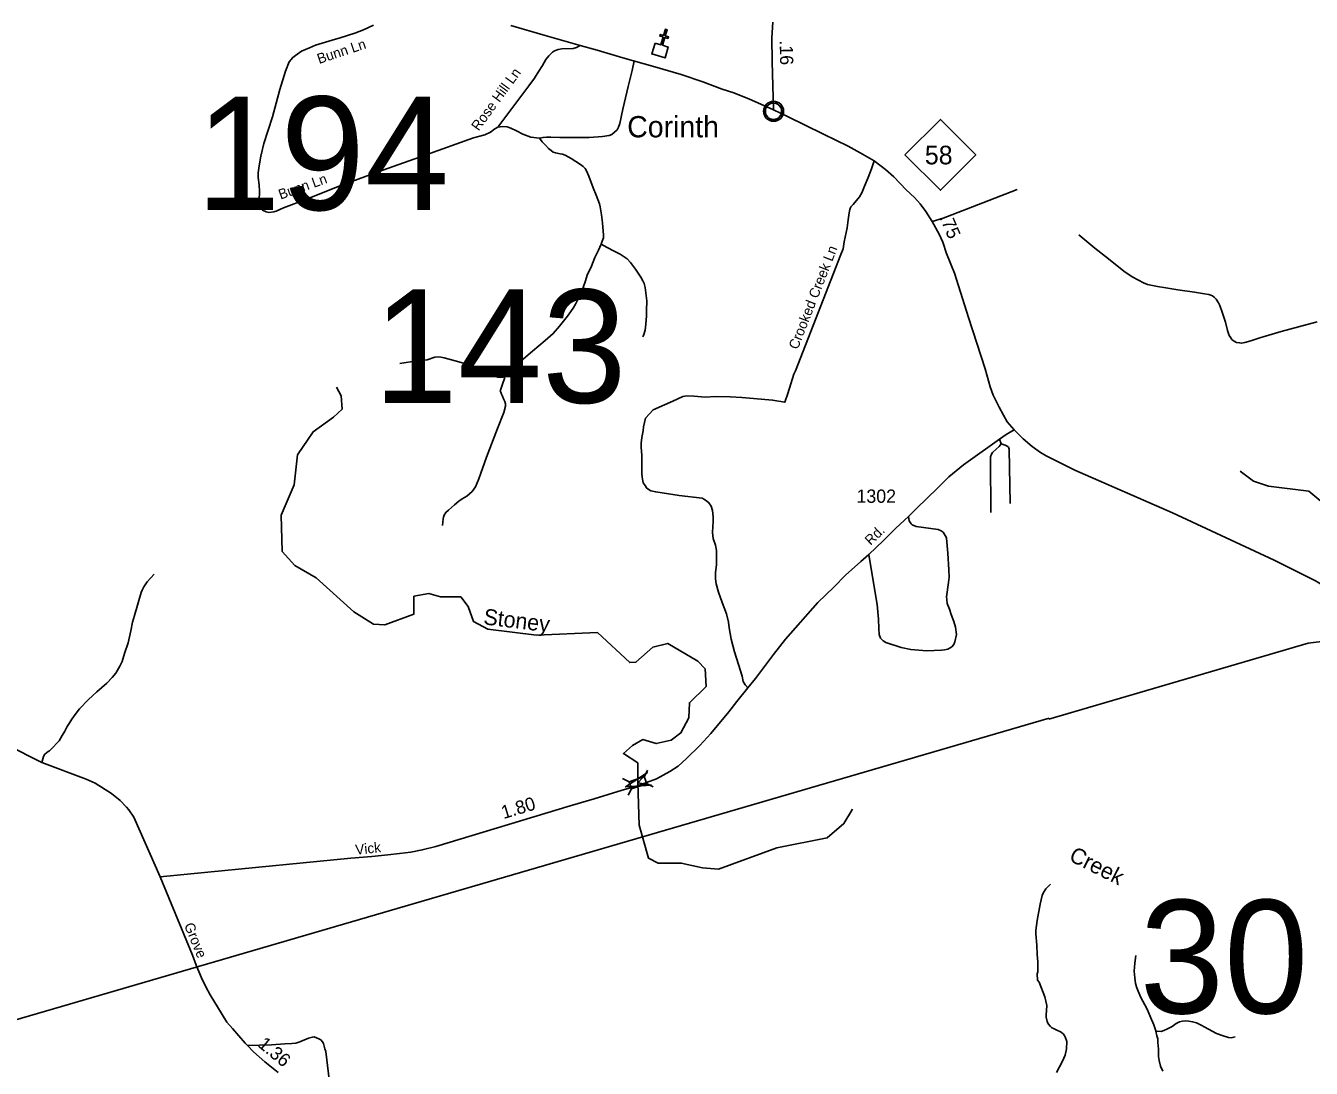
# Model space of a CAD drawing. Extents: x 2220236 to 2384410, y 720751 to 894131.
# Drawn here: x 2286305 to 2298391, y 812774 to 822579 of the extents above; entities that cross this region are included whole.
import ezdxf

# ---------------------------------------------------------------- set-up
doc = ezdxf.new("R2010")
doc.units = 0
doc.layers.add('Default', color=7, linetype='Continuous')

msp = doc.modelspace()

# ---------------------------------------------------------------- linework, layer by layer
at = {"layer": 'Default'}
for p, q in [((2295459, 818690), (2295476, 818648)), ((2292121, 815517), (2292151, 815578)), ((2291915, 815500), (2291977, 815469)), ((2292142, 815451), (2292204, 815420)), ((2291969, 815341), (2291999, 815402))]:
    msp.add_line(p, q, dxfattribs=at)
for points in [[(2290743, 821625), (2290716, 821608), (2290674, 821578), (2290621, 821552), (2290516, 821524), (2290061, 821362), (2289608, 821200), (2289253, 821070), (2288943, 820948), (2288728, 820866), (2288658, 820836), (2288636, 820828), (2288592, 820821), (2288564, 820827), (2288530, 820843), (2288504, 820874), (2288497, 820902), (2288499, 820935), (2288503, 821019), (2288499, 821083), (2288490, 821151), (2288490, 821195), (2288499, 821262), (2288515, 821353), (2288542, 821470), (2288624, 821721), (2288695, 821978), (2288747, 822150), (2288781, 822240), (2288816, 822281), (2288841, 822300), (2288899, 822341), (2288972, 822372), (2289028, 822397), (2289093, 822415), (2289185, 822443), (2289262, 822466), (2289330, 822488), (2289399, 822509), (2289480, 822539), (2289576, 822583)], [(2293334, 821787), (2293215, 821841), (2293109, 821889), (2292961, 821947), (2292851, 821983), (2292670, 822050), (2292468, 822119), (2292219, 822193), (2291917, 822278), (2291678, 822349), (2291517, 822392), (2291187, 822487), (2290866, 822580)], [(2293328, 822612), (2293319, 822465), (2293323, 822241), (2293334, 821787)], [(2295924, 816056), (2298361, 816772), (2303103, 817355), (2310904, 819186), (2317962, 822463)], [(2291517, 822392), (2291482, 822374), (2291452, 822365), (2291346, 822362), (2291310, 822354), (2291277, 822342), (2291257, 822330), (2291223, 822297), (2291196, 822261), (2291162, 822204), (2291124, 822141), (2291089, 822086), (2291034, 822013), (2290743, 821625)], [(2292026, 822249), (2292005, 822157), (2291968, 822008), (2291919, 821794), (2291889, 821660), (2291878, 821625), (2291864, 821600), (2291841, 821578), (2291815, 821555), (2291789, 821546), (2291727, 821537), (2291601, 821528), (2291480, 821527), (2291327, 821527), (2291243, 821530), (2291201, 821532), (2291169, 821528), (2291136, 821521)], [(2295597, 818778), (2295533, 818855), (2295496, 818915), (2295455, 818992), (2295400, 819103), (2295373, 819182), (2295324, 819353), (2295167, 819836), (2295038, 820253), (2294962, 820437), (2294926, 820543), (2294893, 820618), (2294828, 820738), (2294767, 820831), (2294715, 820905), (2294662, 820962), (2294583, 821035), (2294467, 821159), (2294389, 821226), (2294280, 821309), (2294150, 821384), (2294037, 821446), (2293804, 821560), (2293467, 821725), (2293334, 821787)], [(2291136, 821521), (2291055, 821532), (2290979, 821558), (2290920, 821590), (2290867, 821614), (2290832, 821627), (2290788, 821630), (2290743, 821625)], [(2291136, 821521), (2291159, 821488), (2291191, 821455), (2291221, 821423), (2291244, 821405), (2291263, 821391), (2291284, 821383), (2291330, 821374), (2291352, 821370), (2291375, 821361), (2291433, 821330), (2291519, 821275), (2291546, 821254), (2291563, 821235), (2291577, 821214), (2291598, 821165), (2291639, 821054), (2291667, 820985), (2291698, 820905), (2291705, 820876), (2291718, 820799), (2291726, 820725), (2291733, 820646), (2291737, 820611), (2291737, 820583), (2291725, 820553), (2291714, 820523)], [(2292131, 818887), (2292205, 818966), (2292311, 819013), (2292387, 819047), (2292481, 819093), (2292521, 819097), (2292586, 819095), (2292697, 819085), (2292786, 819093), (2292928, 819089), (2293037, 819081), (2293218, 819066), (2293326, 819058), (2293440, 819037), (2293469, 819119), (2293527, 819302), (2293541, 819334), (2293969, 820426), (2293990, 820480), (2294000, 820546), (2294027, 820678), (2294038, 820752), (2294046, 820820), (2294051, 820852), (2294061, 820874), (2294083, 820897), (2294142, 820969), (2294164, 821007), (2294191, 821070), (2294225, 821152), (2294256, 821234), (2294280, 821309)], [(2295625, 821038), (2295149, 820855), (2294930, 820770), (2294828, 820738)], [(2291714, 820523), (2291690, 820468), (2291656, 820399), (2291623, 820318), (2291584, 820232), (2291568, 820180), (2291544, 820116), (2291509, 820030), (2291475, 819960), (2291453, 819921), (2291398, 819846), (2291324, 819753), (2291265, 819684), (2291187, 819619), (2291068, 819519), (2290920, 819389), (2290838, 819313), (2290810, 819285)], [(2291714, 820523), (2291772, 820492), (2291837, 820458), (2291892, 820430), (2291930, 820406), (2291958, 820386), (2291992, 820353), (2292037, 820290), (2292088, 820214), (2292107, 820181), (2292120, 820156), (2292129, 820116), (2292136, 820068), (2292143, 819992), (2292141, 819901), (2292141, 819850), (2292136, 819773), (2292127, 819716), (2292115, 819674), (2292107, 819654)], [(2298447, 819795), (2298270, 819747), (2298108, 819702), (2297908, 819643), (2297822, 819615), (2297766, 819599), (2297736, 819592), (2297718, 819595), (2297687, 819601), (2297659, 819615), (2297645, 819629), (2297634, 819645), (2297620, 819667), (2297604, 819711), (2297584, 819790), (2297552, 819884), (2297531, 819947), (2297520, 819974), (2297496, 820008), (2297479, 820025), (2297462, 820037), (2297447, 820046), (2297428, 820050), (2297386, 820058), (2297292, 820072), (2297136, 820095), (2297024, 820113), (2296946, 820127), (2296851, 820146), (2296813, 820161), (2296766, 820185), (2296708, 820216), (2296629, 820270), (2296484, 820385), (2296356, 820486), (2296207, 820612)], [(2290810, 819285), (2290789, 819275), (2290769, 819271), (2290743, 819273), (2290712, 819284), (2290680, 819301), (2290625, 819338), (2290597, 819356), (2290515, 819378), (2290378, 819417), (2290239, 819456), (2290208, 819461), (2290184, 819466), (2290152, 819461), (2290079, 819438), (2289982, 819426), (2289822, 819401)], [(2290224, 817879), (2290229, 817940), (2290231, 817956), (2290238, 817975), (2290255, 818001), (2290278, 818024), (2290335, 818074), (2290377, 818109), (2290408, 818130), (2290451, 818155), (2290501, 818198), (2290533, 818241), (2290566, 818316), (2290637, 818520), (2290740, 818791), (2290800, 818942), (2290814, 819000), (2290816, 819023), (2290810, 819044), (2290798, 819069), (2290786, 819095), (2290777, 819115), (2290770, 819132), (2290766, 819144), (2290770, 819161), (2290788, 819208), (2290805, 819260), (2290810, 819285)], [(2294079, 815212), (2293997, 815076), (2293840, 814942), (2293366, 814847), (2292818, 814648), (2292668, 814658), (2292468, 814704), (2292251, 814702), (2292159, 814750), (2292073, 815060), (2292061, 815459), (2292061, 815646), (2291924, 815733), (2292008, 815809), (2292107, 815866), (2292232, 815828), (2292374, 815861), (2292464, 815928), (2292538, 816071), (2292545, 816211), (2292702, 816366), (2292692, 816530), (2292625, 816603), (2292340, 816770), (2292199, 816734), (2292042, 816593), (2291984, 816590), (2291681, 816872), (2291107, 816848), (2290648, 816903), (2290514, 816975), (2290463, 817117), (2290395, 817207), (2290204, 817208), (2290095, 817240), (2289954, 817213), (2289955, 817046), (2289682, 816943), (2289573, 816952), (2289389, 817067), (2289036, 817386), (2288835, 817502), (2288717, 817635), (2288706, 817977), (2288828, 818260), (2288859, 818544), (2289006, 818761), (2289197, 818898), (2289279, 818972), (2289270, 819097), (2289227, 819180)], [(2292131, 818887), (2292113, 818808), (2292111, 818768), (2292098, 818705), (2292091, 818653), (2292091, 818611), (2292098, 818539), (2292098, 818438), (2292098, 818362), (2292104, 818313), (2292111, 818281), (2292129, 818254), (2292142, 818232), (2292165, 818214), (2292183, 818205), (2292228, 818194), (2292447, 818160), (2292665, 818135), (2292687, 818122), (2292707, 818109), (2292727, 818093), (2292749, 818062), (2292760, 818020), (2292769, 817959), (2292769, 817912), (2292764, 817869), (2292762, 817813), (2292769, 817755), (2292789, 817694), (2292798, 817643), (2292798, 817585), (2292798, 817513), (2292791, 817434), (2292789, 817378), (2292796, 817331), (2292818, 817253), (2292852, 817156), (2292892, 817049), (2292912, 816970), (2292919, 816916), (2292937, 816811), (2292968, 816690), (2293007, 816571), (2293040, 816461), (2293049, 816412), (2293069, 816380), (2293094, 816351)], [(2292047, 815427), (2292234, 815496), (2292361, 815565), (2292439, 815616), (2292518, 815686), (2292643, 815809), (2292745, 815922), (2292914, 816126), (2292989, 816223), (2293094, 816351), (2293166, 816440), (2293336, 816666), (2293447, 816809), (2293753, 817155), (2293902, 817299), (2294011, 817413), (2294157, 817539), (2294231, 817606), (2294368, 817739), (2294484, 817853), (2294604, 817964), (2294680, 818040), (2294877, 818231), (2294982, 818336), (2295121, 818449), (2295459, 818690), (2295523, 818734), (2295597, 818778)], [(2301401, 814818), (2301301, 814905), (2301262, 814938), (2301253, 814947), (2301230, 814966), (2300120, 815935), (2299942, 816081), (2299625, 816372), (2299490, 816496), (2298773, 817120), (2298685, 817189), (2298648, 817213), (2298594, 817254), (2298531, 817298), (2298431, 817359), (2298043, 817552), (2297085, 817997), (2296167, 818400), (2295899, 818535), (2295845, 818564), (2295767, 818621), (2295682, 818693), (2295597, 818778)], [(2295476, 818648), (2295458, 818622), (2295428, 818595), (2295393, 818564), (2295384, 818549), (2295376, 818523), (2295375, 818496), (2295379, 818000)], [(2295476, 818648), (2295513, 818633), (2295537, 818623), (2295544, 818616), (2295549, 818596), (2295561, 818087)], [(2298518, 818077), (2298367, 818200), (2297989, 818250), (2297847, 818295), (2297721, 818390)], [(2294231, 817606), (2294269, 817376), (2294309, 817135), (2294321, 816997), (2294324, 816909), (2294328, 816855), (2294342, 816819), (2294367, 816793), (2294391, 816777), (2294535, 816731), (2294627, 816712), (2294777, 816699), (2294915, 816706), (2294941, 816709), (2294973, 816715), (2294995, 816729), (2295011, 816737), (2295031, 816759), (2295040, 816784), (2295054, 816852), (2295047, 816922), (2295029, 816977), (2295004, 817043), (2294990, 817093), (2294969, 817145), (2294963, 817183), (2294962, 817207), (2294981, 817341), (2294985, 817393), (2294982, 817463), (2294973, 817617), (2294961, 817758), (2294957, 817770), (2294930, 817817), (2294911, 817828), (2294882, 817840), (2294676, 817870), (2294638, 817885), (2294628, 817895), (2294611, 817921), (2294604, 817964)], [(2286457, 815649), (2286471, 815705), (2286486, 815727), (2286516, 815754), (2286527, 815758), (2286565, 815797), (2286593, 815829), (2286619, 815855), (2286647, 815905), (2286672, 815943), (2286694, 815989), (2286713, 816018), (2286737, 816058), (2286779, 816114), (2286810, 816153), (2286895, 816241), (2286973, 816314), (2287066, 816395), (2287119, 816449), (2287151, 816490), (2287190, 816556), (2287212, 816600), (2287235, 816676), (2287267, 816775), (2287292, 816888), (2287310, 816971), (2287326, 817031), (2287390, 817247), (2287401, 817270), (2287415, 817302), (2287447, 817348), (2287512, 817422)], [(2273012, 804992), (2273081, 805526), (2275815, 808732), (2277053, 810557), (2295925, 816068)], [(2286126, 815815), (2286457, 815649), (2286872, 815494), (2286959, 815454), (2287112, 815357), (2287192, 815292), (2287253, 815231), (2287273, 815205), (2287320, 815137), (2287568, 814576)], [(2287568, 814576), (2289360, 814749), (2289560, 814765), (2289708, 814780), (2289820, 814793), (2289925, 814808), (2290033, 814827), (2290159, 814860), (2291423, 815242), (2291650, 815308), (2291911, 815389), (2292047, 815427)], [(2287568, 814576), (2287872, 813839), (2287908, 813744), (2287957, 813626), (2287998, 813541), (2288039, 813465), (2288151, 813280), (2288197, 813209), (2288248, 813147), (2288367, 813010), (2288389, 812989), (2288446, 812929), (2288553, 812834), (2288679, 812734)], [(2295939, 814507), (2295896, 814461), (2295874, 814426), (2295860, 814398), (2295841, 814316), (2295815, 814164), (2295801, 814070), (2295802, 814040), (2295811, 813932), (2295814, 813844), (2295820, 813774), (2295819, 813682), (2295813, 813662), (2295818, 813604), (2295832, 813583), (2295887, 813445), (2295894, 813405), (2295904, 813365), (2295903, 813317), (2295897, 813277), (2295897, 813255), (2295907, 813213), (2295916, 813193), (2295940, 813167), (2295951, 813155), (2295966, 813148), (2296004, 813130), (2296020, 813124), (2296040, 813113), (2296060, 813095), (2296078, 813071), (2296093, 813027), (2296089, 812957), (2296076, 812897), (2296053, 812841), (2295996, 812734)], [(2296740, 813834), (2296731, 813762), (2296727, 813688), (2296731, 813625), (2296738, 813572), (2296750, 813532), (2296786, 813447), (2296847, 813329), (2296879, 813255), (2296909, 813183), (2296928, 813126), (2296929, 813122)], [(2297674, 813069), (2297639, 813061), (2297613, 813063), (2297563, 813079), (2297500, 813102), (2297425, 813141), (2297355, 813180), (2297311, 813203), (2297275, 813211), (2297240, 813217), (2297204, 813220), (2297180, 813217), (2297151, 813211), (2297122, 813195), (2297082, 813168), (2297034, 813141), (2297003, 813128), (2296978, 813121), (2296929, 813122)], [(2288389, 812989), (2288615, 812993), (2288741, 813004), (2288807, 813007), (2288845, 813011), (2288883, 813023), (2288964, 813056), (2289000, 813067), (2289018, 813069), (2289060, 813051), (2289078, 813041), (2289094, 813023), (2289105, 813007), (2289117, 812958), (2289125, 812932), (2289201, 812301)], [(2296929, 813122), (2296940, 813080), (2296947, 813052), (2296949, 813017), (2296955, 812953), (2296955, 812886), (2296961, 812846), (2296974, 812793), (2296995, 812746)]]:
    msp.add_lwpolyline(points, dxfattribs=at)
for points in [[(2292221, 822416), (2292275, 822400), (2292297, 822473), (2292267, 822482), (2292271, 822497), (2292302, 822488), (2292319, 822545), (2292334, 822541), (2292317, 822483), (2292348, 822474), (2292343, 822459), (2292313, 822468), (2292291, 822395), (2292346, 822378), (2292316, 822276), (2292190, 822314)], [(2293258, 821786), (2293259, 821792), (2293261, 821798), (2293264, 821806), (2293267, 821811), (2293270, 821817), (2293274, 821822), (2293278, 821827), (2293282, 821831), (2293288, 821836), (2293293, 821840), (2293298, 821842), (2293303, 821845), (2293309, 821847), (2293314, 821849), (2293319, 821850), (2293323, 821851), (2293327, 821852), (2293334, 821852), (2293338, 821852), (2293344, 821851), (2293349, 821851), (2293354, 821850), (2293359, 821848), (2293364, 821846), (2293371, 821843), (2293377, 821840), (2293382, 821836), (2293387, 821832), (2293390, 821829), (2293395, 821825), (2293398, 821820), (2293401, 821816), (2293405, 821811), (2293407, 821805), (2293409, 821800), (2293411, 821795), (2293412, 821791), (2293413, 821785), (2293414, 821780), (2293414, 821774), (2293414, 821768), (2293413, 821763), (2293412, 821757), (2293411, 821751), (2293409, 821745), (2293406, 821740), (2293403, 821734), (2293400, 821729), (2293396, 821724), (2293392, 821719), (2293387, 821714), (2293382, 821710), (2293377, 821707), (2293373, 821704), (2293366, 821701), (2293359, 821698), (2293353, 821697), (2293346, 821696), (2293342, 821695), (2293337, 821695), (2293332, 821695), (2293327, 821695), (2293322, 821696), (2293316, 821697), (2293311, 821699), (2293306, 821700), (2293301, 821702), (2293298, 821705), (2293291, 821709), (2293285, 821713), (2293280, 821718), (2293276, 821722), (2293273, 821726), (2293270, 821731), (2293266, 821738), (2293264, 821741), (2293262, 821745), (2293259, 821753), (2293258, 821760), (2293257, 821766), (2293257, 821772), (2293257, 821777), (2293257, 821783)], [(2294571, 821365), (2294904, 821698), (2295237, 821365), (2294904, 821032)], [(2292189, 815436), (2291945, 815420), (2292149, 815555), (2292061, 815459)], [(2291977, 815469), (2292120, 815517), (2292143, 815450), (2291999, 815402)]]:
    msp.add_lwpolyline(points, close=True, dxfattribs=at)
for centre, radius in [((2293336, 821774), 94.3), ((2293335, 821774), 76.7)]:
    msp.add_circle(centre, radius, dxfattribs=at)

# ---------------------------------------------------------------- texts
for s, height, rotation, p in [('Bunn Ln', 95, 18.2904, (2289063, 822219)), ('.16', 125, 270.9986, (2293393, 822440)), ('Rose Hill Ln', 95, 54.0101, (2290563, 821583)), ('Bunn Ln', 95, 19.559, (2288701, 820943)), ('.75', 125, 293.3004, (2294893, 820776)), ('Crooked Creek Ln', 95, 68.6239, (2293562, 819527)), ('Rd.', 95, 43.9823, (2294248, 817686)), ('Stoney', 150, 353.1088, (2290603, 816949)), ('1.80', 125, 16.8086, (2290797, 815117)), ('Vick', 95, 6.0254, (2289409, 814782)), ('Creek', 150, 333.3077, (2296103, 814732)), ('Grove', 95, 292.3462, (2287792, 814120)), ('1.36', 125, 320.3189, (2288479, 812985))]:
    msp.add_text(s, height=height, rotation=rotation, dxfattribs=at).set_placement(p)
for s, height, p in [('194', 1066.3, (2287907, 820846)), ('Corinth', 200, (2291960, 821529)), ('58', 175, (2294758, 821275)), ('143', 1066.3, (2289574, 819032)), ('1302', 125, (2294115, 818092)), ('30', 1066.3, (2296777, 813291))]:
    msp.add_text(s, height=height, dxfattribs=at).set_placement(p)

doc.saveas('drawing.dxf')
